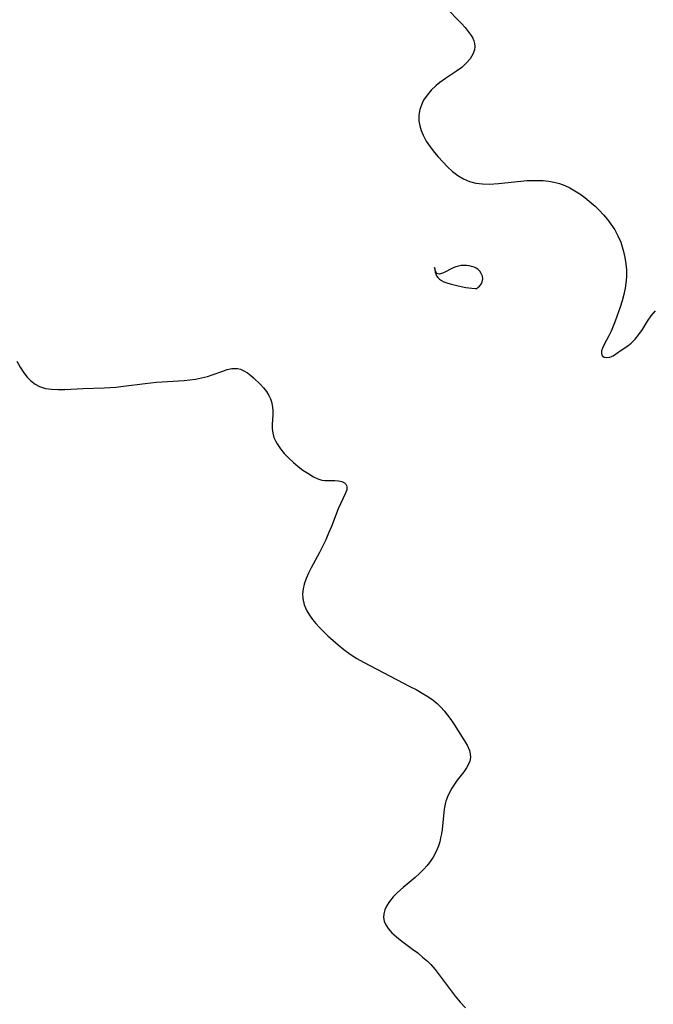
# Model space of a CAD drawing. Header units: metres. Extents: x 1073367 to 1082519, y 1569854 to 1574957.
# Tile 850 of 1056: x 1079074 to 1079233, y 1572892 to 1573139. Entities that reach past the tile are written whole.
import ezdxf

# ---------------------------------------------------------------- set-up
doc = ezdxf.new("R2010")
doc.units = ezdxf.units.M
doc.layers.add('CGG_CurvaNivelLidar_v1', color=253, linetype='Continuous', lineweight=30)

msp = doc.modelspace()

# ---------------------------------------------------------------- linework, layer by layer
at = {"layer": 'CGG_CurvaNivelLidar_v1'}
for p, q in [((1079180.9822, 1573142.1569, 73), (1079185.0227, 1573137.9378, 73)), ((1079185.0227, 1573137.9378, 73), (1079185.9375, 1573136.927, 73)), ((1079185.9375, 1573136.927, 73), (1079186.7673, 1573135.9303, 73)), ((1079186.7673, 1573135.9303, 73), (1079187.4766, 1573134.9419, 73)), ((1079187.4766, 1573134.9419, 73), (1079187.8774, 1573134.2534, 73)), ((1079187.8774, 1573134.2534, 73), (1079188.1681, 1573133.5936, 73)), ((1079188.1681, 1573133.5936, 73), (1079188.3502, 1573132.9249, 73)), ((1079188.3502, 1573132.9249, 73), (1079188.4061, 1573132.1636, 73)), ((1079187.8926, 1573130.2314, 73), (1079187.1997, 1573129.1003, 73)), ((1079188.3105, 1573131.3967, 73), (1079187.8926, 1573130.2314, 73)), ((1079188.4061, 1573132.1636, 73), (1079188.3105, 1573131.3967, 73)), ((1079186.2527, 1573127.9899, 73), (1079185.115, 1573126.952, 73)), ((1079187.1997, 1573129.1003, 73), (1079186.2527, 1573127.9899, 73)), ((1079183.8165, 1573125.9859, 73), (1079181.0078, 1573124.1408, 73)), ((1079185.115, 1573126.952, 73), (1079183.8165, 1573125.9859, 73)), ((1079179.6175, 1573123.1679, 73), (1079178.6805, 1573122.4214, 73)), ((1079181.0078, 1573124.1408, 73), (1079179.6175, 1573123.1679, 73)), ((1079177.4749, 1573121.2776, 73), (1079176.418, 1573120.0306, 73)), ((1079178.6805, 1573122.4214, 73), (1079177.4749, 1573121.2776, 73)), ((1079175.0743, 1573117.7521, 73), (1079174.6162, 1573116.3844, 73)), ((1079175.5405, 1573118.6937, 73), (1079175.0743, 1573117.7521, 73)), ((1079176.418, 1573120.0306, 73), (1079175.5405, 1573118.6937, 73)), ((1079174.6162, 1573116.3844, 73), (1079174.3829, 1573114.9727, 73)), ((1079174.3829, 1573114.9727, 73), (1079174.3833, 1573113.5432, 73)), ((1079174.3833, 1573113.5432, 73), (1079174.5763, 1573112.3284, 73)), ((1079174.5763, 1573112.3284, 73), (1079174.9276, 1573111.1268, 73)), ((1079174.9276, 1573111.1268, 73), (1079175.4164, 1573109.9468, 73)), ((1079175.4164, 1573109.9468, 73), (1079176.234, 1573108.4467, 73)), ((1079176.234, 1573108.4467, 73), (1079177.2082, 1573106.9964, 73)), ((1079177.2082, 1573106.9964, 73), (1079178.2982, 1573105.5968, 73)), ((1079178.2982, 1573105.5968, 73), (1079179.2307, 1573104.514, 73)), ((1079179.2307, 1573104.514, 73), (1079180.3637, 1573103.2728, 73)), ((1079180.3637, 1573103.2728, 73), (1079181.5744, 1573102.0281, 73)), ((1079181.5744, 1573102.0281, 73), (1079182.8342, 1573100.8678, 73)), ((1079182.8342, 1573100.8678, 73), (1079184.1705, 1573099.8402, 73)), ((1079184.1705, 1573099.8402, 73), (1079185.5881, 1573099.0032, 73)), ((1079185.5881, 1573099.0032, 73), (1079187.0933, 1573098.3596, 73)), ((1079187.0933, 1573098.3596, 73), (1079188.6726, 1573097.9294, 73)), ((1079188.6726, 1573097.9294, 73), (1079190.3159, 1573097.7271, 73)), ((1079194.3262, 1573097.8544, 73), (1079199.9774, 1573098.446, 73)), ((1079199.9774, 1573098.446, 73), (1079201.4531, 1573098.5523, 73)), ((1079201.4531, 1573098.5523, 73), (1079202.9239, 1573098.6142, 73)), ((1079202.9239, 1573098.6142, 73), (1079204.1083, 1573098.6228, 73)), ((1079204.1083, 1573098.6228, 73), (1079205.5152, 1573098.5709, 73)), ((1079205.5152, 1573098.5709, 73), (1079206.9024, 1573098.4344, 73)), ((1079206.9024, 1573098.4344, 73), (1079208.2629, 1573098.1921, 73)), ((1079208.2629, 1573098.1921, 73), (1079209.6229, 1573097.8158, 73)), ((1079190.3159, 1573097.7271, 73), (1079192.0079, 1573097.7038, 73)), ((1079192.0079, 1573097.7038, 73), (1079194.3262, 1573097.8544, 73)), ((1079209.6229, 1573097.8158, 73), (1079210.9468, 1573097.3203, 73)), ((1079210.9468, 1573097.3203, 73), (1079212.2334, 1573096.7189, 73)), ((1079212.2334, 1573096.7189, 73), (1079213.5078, 1573096.006, 73)), ((1079213.5078, 1573096.006, 73), (1079214.7437, 1573095.2093, 73)), ((1079214.7437, 1573095.2093, 73), (1079215.9426, 1573094.3421, 73)), ((1079215.9426, 1573094.3421, 73), (1079217.1038, 1573093.4135, 73)), ((1079217.1038, 1573093.4135, 73), (1079218.5483, 1573092.1335, 73)), ((1079218.5483, 1573092.1335, 73), (1079219.629, 1573091.0752, 73)), ((1079219.629, 1573091.0752, 73), (1079220.66, 1573089.9692, 73)), ((1079220.66, 1573089.9692, 73), (1079221.6342, 1573088.8171, 73)), ((1079221.6342, 1573088.8171, 73), (1079222.5405, 1573087.6174, 73)), ((1079222.5405, 1573087.6174, 73), (1079223.4735, 1573086.1921, 73)), ((1079223.4735, 1573086.1921, 73), (1079224.2902, 1573084.7061, 73)), ((1079224.2902, 1573084.7061, 73), (1079224.973, 1573083.1613, 73)), ((1079224.973, 1573083.1613, 73), (1079225.3778, 1573081.9926, 73)), ((1079225.3778, 1573081.9926, 73), (1079225.7112, 1573080.7987, 73)), ((1079225.7112, 1573080.7987, 73), (1079226.045, 1573079.2679, 73)), ((1079226.045, 1573079.2679, 73), (1079226.2837, 1573077.7169, 73)), ((1079178.573, 1573075.8661, 73), (1079178.3243, 1573076.7455, 73)), ((1079178.3243, 1573076.7455, 73), (1079178.3474, 1573076.4022, 73)), ((1079178.3474, 1573076.4022, 73), (1079178.4885, 1573075.6339, 73)), ((1079178.7167, 1573075.5586, 73), (1079178.573, 1573075.8661, 73)), ((1079182.9503, 1573076.6472, 73), (1079180.5287, 1573075.4359, 73)), ((1079183.6143, 1573076.9229, 73), (1079182.9503, 1573076.6472, 73)), ((1079184.2992, 1573077.1346, 73), (1079183.6143, 1573076.9229, 73)), ((1079184.9541, 1573077.2517, 73), (1079184.2992, 1573077.1346, 73)), ((1079185.6202, 1573077.2968, 73), (1079184.9541, 1573077.2517, 73)), ((1079186.2892, 1573077.278, 73), (1079185.6202, 1573077.2968, 73)), ((1079186.9522, 1573077.1985, 73), (1079186.2892, 1573077.278, 73)), ((1079187.5994, 1573077.0564, 73), (1079186.9522, 1573077.1985, 73)), ((1079188.2191, 1573076.8448, 73), (1079187.5994, 1573077.0564, 73)), ((1079188.7542, 1573076.5817, 73), (1079188.2191, 1573076.8448, 73)), ((1079189.249, 1573076.2509, 73), (1079188.7542, 1573076.5817, 73)), ((1079189.6825, 1573075.8193, 73), (1079189.249, 1573076.2509, 73)), ((1079190.0283, 1573075.3025, 73), (1079189.6825, 1573075.8193, 73)), ((1079226.2837, 1573077.7169, 73), (1079226.4206, 1573076.1537, 73)), ((1079226.4206, 1573076.1537, 73), (1079226.4422, 1573074.5854, 73)), ((1079178.4885, 1573075.6339, 73), (1079178.6235, 1573075.1798, 73)), ((1079178.6235, 1573075.1798, 73), (1079178.8207, 1573074.7211, 73)), ((1079178.9112, 1573075.3027, 73), (1079178.7167, 1573075.5586, 73)), ((1079178.8207, 1573074.7211, 73), (1079179.1324, 1573074.2513, 73)), ((1079179.1714, 1573075.1435, 73), (1079178.9112, 1573075.3027, 73)), ((1079179.1324, 1573074.2513, 73), (1079179.5516, 1573073.8558, 73)), ((1079179.5517, 1573075.1196, 73), (1079179.1714, 1573075.1435, 73)), ((1079179.5516, 1573073.8558, 73), (1079180.0665, 1573073.5143, 73)), ((1079180.0108, 1573075.2298, 73), (1079179.5517, 1573075.1196, 73)), ((1079180.5287, 1573075.4359, 73), (1079180.0108, 1573075.2298, 73)), ((1079180.0665, 1573073.5143, 73), (1079180.6559, 1573073.2151, 73)), ((1079190.2917, 1573074.6183, 73), (1079190.0283, 1573075.3025, 73)), ((1079190.2725, 1573073.2057, 73), (1079190.3779, 1573073.9018, 73)), ((1079190.3779, 1573073.9018, 73), (1079190.2917, 1573074.6183, 73)), ((1079226.3786, 1573073.4822, 73), (1079226.1211, 1573071.6178, 73)), ((1079226.4422, 1573074.5854, 73), (1079226.3786, 1573073.4822, 73)), ((1079180.6559, 1573073.2151, 73), (1079181.3822, 1573072.9329, 73)), ((1079181.3822, 1573072.9329, 73), (1079182.2468, 1573072.6616, 73)), ((1079182.2468, 1573072.6616, 73), (1079183.2016, 1573072.4065, 73)), ((1079183.2016, 1573072.4065, 73), (1079184.1987, 1573072.1727, 73)), ((1079184.1987, 1573072.1727, 73), (1079186.1337, 1573071.7912, 73)), ((1079186.1337, 1573071.7912, 73), (1079187.684, 1573071.5595, 73)), ((1079187.684, 1573071.5595, 73), (1079188.5, 1573071.4968, 73)), ((1079188.5, 1573071.4968, 73), (1079188.6301, 1573071.4667, 73)), ((1079188.6301, 1573071.4667, 73), (1079188.8702, 1573071.5425, 73)), ((1079188.8702, 1573071.5425, 73), (1079189.1798, 1573071.7188, 73)), ((1079189.1798, 1573071.7188, 73), (1079189.6055, 1573072.0867, 73)), ((1079189.6055, 1573072.0867, 73), (1079189.9944, 1573072.5937, 73)), ((1079189.9944, 1573072.5937, 73), (1079190.2725, 1573073.2057, 73)), ((1079226.1211, 1573071.6178, 73), (1079225.7741, 1573069.9948, 73)), ((1079225.342, 1573068.3897, 73), (1079224.8441, 1573066.8106, 73)), ((1079225.7741, 1573069.9948, 73), (1079225.342, 1573068.3897, 73)), ((1079224.8441, 1573066.8106, 73), (1079223.5793, 1573063.3491, 73)), ((1079232.6433, 1573064.6303, 73), (1079233.662, 1573065.9174, 73)), ((1079223.5793, 1573063.3491, 73), (1079222.5644, 1573060.7636, 73)), ((1079231.7176, 1573063.2788, 73), (1079232.6433, 1573064.6303, 73)), ((1079229.5213, 1573059.9452, 73), (1079230.4147, 1573061.2264, 73)), ((1079230.4147, 1573061.2264, 73), (1079231.7176, 1573063.2788, 73)), ((1079222.0293, 1573059.598, 73), (1079220.8446, 1573057.4691, 73)), ((1079222.5644, 1573060.7636, 73), (1079222.0293, 1573059.598, 73)), ((1079227.59, 1573057.8066, 73), (1079228.5801, 1573058.7873, 73)), ((1079228.5801, 1573058.7873, 73), (1079229.5213, 1573059.9452, 73)), ((1079220.3934, 1573056.5483, 73), (1079220.1824, 1573055.8659, 73)), ((1079220.8446, 1573057.4691, 73), (1079220.3934, 1573056.5483, 73)), ((1079223.7147, 1573055.0535, 73), (1079225.0608, 1573056.0542, 73)), ((1079225.0608, 1573056.0542, 73), (1079226.7302, 1573057.1497, 73)), ((1079226.7302, 1573057.1497, 73), (1079227.59, 1573057.8066, 73)), ((1079220.1824, 1573055.8659, 73), (1079220.1369, 1573055.2599, 73)), ((1079220.1369, 1573055.2599, 73), (1079220.229, 1573054.8678, 73)), ((1079220.229, 1573054.8678, 73), (1079220.3689, 1573054.6338, 73)), ((1079220.3689, 1573054.6338, 73), (1079220.5065, 1573054.4946, 73)), ((1079220.5065, 1573054.4946, 73), (1079220.7974, 1573054.3221, 73)), ((1079220.7974, 1573054.3221, 73), (1079221.4692, 1573054.2059, 73)), ((1079221.4692, 1573054.2059, 73), (1079222.2507, 1573054.3195, 73)), ((1079222.2507, 1573054.3195, 73), (1079223.0607, 1573054.642, 73)), ((1079223.0607, 1573054.642, 73), (1079223.7147, 1573055.0535, 73)), ((1079073.5281, 1573053.3125, 72.5), (1079074.3788, 1573051.7743, 72.5)), ((1079074.3788, 1573051.7743, 72.5), (1079075.3117, 1573050.3435, 72.5)), ((1079125.1963, 1573050.8082, 72.5), (1079126.3442, 1573051.1898, 72.5)), ((1079126.3442, 1573051.1898, 72.5), (1079127.4612, 1573051.4329, 72.5)), ((1079127.4612, 1573051.4329, 72.5), (1079128.097, 1573051.4819, 72.5)), ((1079128.097, 1573051.4819, 72.5), (1079128.9314, 1573051.4171, 72.5)), ((1079128.9314, 1573051.4171, 72.5), (1079129.6044, 1573051.2471, 72.5)), ((1079129.6044, 1573051.2471, 72.5), (1079130.509, 1573050.8526, 72.5)), ((1079075.3117, 1573050.3435, 72.5), (1079076.1686, 1573049.2758, 72.5)), ((1079076.1686, 1573049.2758, 72.5), (1079077.109, 1573048.3321, 72.5)), ((1079115.4915, 1573048.4391, 72.5), (1079116.9551, 1573048.584, 72.5)), ((1079116.9551, 1573048.584, 72.5), (1079118.3936, 1573048.7847, 72.5)), ((1079118.3936, 1573048.7847, 72.5), (1079119.904, 1573049.0805, 72.5)), ((1079119.904, 1573049.0805, 72.5), (1079121.3645, 1573049.4536, 72.5)), ((1079121.3645, 1573049.4536, 72.5), (1079122.7611, 1573049.8947, 72.5)), ((1079122.7611, 1573049.8947, 72.5), (1079125.1963, 1573050.8082, 72.5)), ((1079130.509, 1573050.8526, 72.5), (1079131.3755, 1573050.3135, 72.5)), ((1079131.3755, 1573050.3135, 72.5), (1079132.2109, 1573049.6683, 72.5)), ((1079132.2109, 1573049.6683, 72.5), (1079132.8742, 1573049.0885, 72.5)), ((1079132.8742, 1573049.0885, 72.5), (1079134.6348, 1573047.4267, 72.5)), ((1079077.109, 1573048.3321, 72.5), (1079078.1351, 1573047.5376, 72.5)), ((1079078.1351, 1573047.5376, 72.5), (1079079.2538, 1573046.9252, 72.5)), ((1079079.2538, 1573046.9252, 72.5), (1079080.7111, 1573046.4627, 72.5)), ((1079080.7111, 1573046.4627, 72.5), (1079082.2638, 1573046.2291, 72.5)), ((1079082.2638, 1573046.2291, 72.5), (1079083.8973, 1573046.1524, 72.5)), ((1079083.8973, 1573046.1524, 72.5), (1079085.5895, 1573046.1802, 72.5)), ((1079085.5895, 1573046.1802, 72.5), (1079090.1711, 1573046.4117, 72.5)), ((1079090.1711, 1573046.4117, 72.5), (1079095.4338, 1573046.5879, 72.5)), ((1079095.4338, 1573046.5879, 72.5), (1079096.9055, 1573046.6687, 72.5)), ((1079096.9055, 1573046.6687, 72.5), (1079098.3774, 1573046.784, 72.5)), ((1079098.3774, 1573046.784, 72.5), (1079100.3253, 1573046.9921, 72.5)), ((1079100.3253, 1573046.9921, 72.5), (1079105.7466, 1573047.703, 72.5)), ((1079105.7466, 1573047.703, 72.5), (1079108.5923, 1573048.0142, 72.5)), ((1079108.5923, 1573048.0142, 72.5), (1079115.4915, 1573048.4391, 72.5)), ((1079134.6348, 1573047.4267, 72.5), (1079135.4343, 1573046.5756, 72.5)), ((1079135.4343, 1573046.5756, 72.5), (1079136.1615, 1573045.6714, 72.5)), ((1079136.1615, 1573045.6714, 72.5), (1079136.7813, 1573044.705, 72.5)), ((1079136.7813, 1573044.705, 72.5), (1079137.2062, 1573043.8003, 72.5)), ((1079137.2062, 1573043.8003, 72.5), (1079137.4416, 1573043.0819, 72.5)), ((1079137.4416, 1573043.0819, 72.5), (1079137.6176, 1573042.2421, 72.5)), ((1079137.6176, 1573042.2421, 72.5), (1079137.7284, 1573041.0168, 72.5)), ((1079137.7229, 1573039.773, 72.5), (1079137.608, 1573037.5014, 72.5)), ((1079137.7284, 1573041.0168, 72.5), (1079137.7229, 1573039.773, 72.5)), ((1079137.608, 1573037.5014, 72.5), (1079137.6201, 1573036.3707, 72.5)), ((1079137.6201, 1573036.3707, 72.5), (1079137.7561, 1573035.2389, 72.5)), ((1079137.7561, 1573035.2389, 72.5), (1079138.0459, 1573034.1328, 72.5)), ((1079138.0459, 1573034.1328, 72.5), (1079138.3837, 1573033.313, 72.5)), ((1079138.3837, 1573033.313, 72.5), (1079138.8101, 1573032.5171, 72.5)), ((1079138.8101, 1573032.5171, 72.5), (1079139.6361, 1573031.2934, 72.5)), ((1079139.6361, 1573031.2934, 72.5), (1079140.6295, 1573030.0966, 72.5)), ((1079140.6295, 1573030.0966, 72.5), (1079141.7327, 1573028.9569, 72.5)), ((1079141.7327, 1573028.9569, 72.5), (1079142.911, 1573027.8788, 72.5)), ((1079142.911, 1573027.8788, 72.5), (1079144.1057, 1573026.893, 72.5)), ((1079144.1057, 1573026.893, 72.5), (1079145.3144, 1573025.9827, 72.5)), ((1079145.3144, 1573025.9827, 72.5), (1079146.509, 1573025.1612, 72.5)), ((1079146.509, 1573025.1612, 72.5), (1079147.9125, 1573024.3044, 72.5)), ((1079147.9125, 1573024.3044, 72.5), (1079149.0161, 1573023.7484, 72.5)), ((1079149.0161, 1573023.7484, 72.5), (1079150.0053, 1573023.4083, 72.5)), ((1079150.0053, 1573023.4083, 72.5), (1079150.7828, 1573023.3123, 72.5)), ((1079150.7828, 1573023.3123, 72.5), (1079152.4135, 1573023.3425, 72.5)), ((1079152.4135, 1573023.3425, 72.5), (1079153.3213, 1573023.3274, 72.5)), ((1079153.3213, 1573023.3274, 72.5), (1079154.2182, 1573023.2471, 72.5)), ((1079154.2182, 1573023.2471, 72.5), (1079155.0404, 1573023.0678, 72.5)), ((1079155.0404, 1573023.0678, 72.5), (1079155.7184, 1573022.7503, 72.5)), ((1079155.7184, 1573022.7503, 72.5), (1079156.0289, 1573022.4706, 72.5)), ((1079156.0289, 1573022.4706, 72.5), (1079156.1655, 1573022.2726, 72.5)), ((1079156.1655, 1573022.2726, 72.5), (1079156.2597, 1573022.0631, 72.5)), ((1079156.2597, 1573022.0631, 72.5), (1079156.3301, 1573021.7481, 72.5)), ((1079156.3301, 1573021.7481, 72.5), (1079156.2851, 1573021.0492, 72.5)), ((1079155.9283, 1573020.0054, 72.5), (1079154.7104, 1573017.4948, 72.5)), ((1079156.2851, 1573021.0492, 72.5), (1079155.9283, 1573020.0054, 72.5)), ((1079154.7104, 1573017.4948, 72.5), (1079154.1695, 1573016.2414, 72.5)), ((1079154.1695, 1573016.2414, 72.5), (1079152.4363, 1573011.8172, 72.5)), ((1079152.4363, 1573011.8172, 72.5), (1079151.727, 1573010.118, 72.5)), ((1079151.727, 1573010.118, 72.5), (1079151.0082, 1573008.5103, 72.5)), ((1079151.0082, 1573008.5103, 72.5), (1079149.4569, 1573005.325, 72.5)), ((1079149.4569, 1573005.325, 72.5), (1079147.383, 1573001.4419, 72.5)), ((1079146.6943, 1573000.0894, 72.5), (1079146.0905, 1572998.7396, 72.5)), ((1079147.383, 1573001.4419, 72.5), (1079146.6943, 1573000.0894, 72.5)), ((1079145.6158, 1572997.385, 72.5), (1079145.3369, 1572996.1626, 72.5)), ((1079146.0905, 1572998.7396, 72.5), (1079145.6158, 1572997.385, 72.5)), ((1079145.3369, 1572996.1626, 72.5), (1079145.2151, 1572994.942, 72.5)), ((1079145.2151, 1572994.942, 72.5), (1079145.2692, 1572993.7352, 72.5)), ((1079145.2692, 1572993.7352, 72.5), (1079145.6329, 1572992.1737, 72.5)), ((1079145.6329, 1572992.1737, 72.5), (1079146.2846, 1572990.6677, 72.5)), ((1079146.2846, 1572990.6677, 72.5), (1079146.9403, 1572989.5665, 72.5)), ((1079146.9403, 1572989.5665, 72.5), (1079147.7064, 1572988.4985, 72.5)), ((1079147.7064, 1572988.4985, 72.5), (1079148.5598, 1572987.4589, 72.5)), ((1079148.5598, 1572987.4589, 72.5), (1079149.426, 1572986.5037, 72.5)), ((1079149.426, 1572986.5037, 72.5), (1079150.3415, 1572985.5697, 72.5)), ((1079150.3415, 1572985.5697, 72.5), (1079151.5356, 1572984.4341, 72.5)), ((1079151.5356, 1572984.4341, 72.5), (1079154.1566, 1572982.1147, 72.5)), ((1079154.1566, 1572982.1147, 72.5), (1079155.5818, 1572980.9501, 72.5)), ((1079155.5818, 1572980.9501, 72.5), (1079157.1618, 1572979.7817, 72.5)), ((1079157.1618, 1572979.7817, 72.5), (1079158.8094, 1572978.714, 72.5)), ((1079158.8094, 1572978.714, 72.5), (1079160.4511, 1572977.7953, 72.5)), ((1079160.4511, 1572977.7953, 72.5), (1079172.1359, 1572971.7298, 72.5)), ((1079172.1359, 1572971.7298, 72.5), (1079173.6893, 1572970.8996, 72.5)), ((1079173.6893, 1572970.8996, 72.5), (1079175.2077, 1572970.0395, 72.5)), ((1079175.2077, 1572970.0395, 72.5), (1079176.6176, 1572969.167, 72.5)), ((1079176.6176, 1572969.167, 72.5), (1079177.955, 1572968.2213, 72.5)), ((1079177.955, 1572968.2213, 72.5), (1079178.9394, 1572967.4087, 72.5)), ((1079178.9394, 1572967.4087, 72.5), (1079179.8605, 1572966.5364, 72.5)), ((1079179.8605, 1572966.5364, 72.5), (1079180.7151, 1572965.6094, 72.5)), ((1079180.7151, 1572965.6094, 72.5), (1079181.5715, 1572964.5415, 72.5)), ((1079181.5715, 1572964.5415, 72.5), (1079182.3676, 1572963.4348, 72.5)), ((1079182.3676, 1572963.4348, 72.5), (1079183.2075, 1572962.1835, 72.5)), ((1079183.2075, 1572962.1835, 72.5), (1079185.672, 1572958.3102, 72.5)), ((1079185.672, 1572958.3102, 72.5), (1079186.4457, 1572956.9634, 72.5)), ((1079186.4457, 1572956.9634, 72.5), (1079187.0256, 1572955.6547, 72.5)), ((1079187.0256, 1572955.6547, 72.5), (1079187.2596, 1572954.7635, 72.5)), ((1079187.2596, 1572954.7635, 72.5), (1079187.3078, 1572953.8475, 72.5)), ((1079187.1288, 1572952.9485, 72.5), (1079186.8326, 1572952.2176, 72.5)), ((1079187.3078, 1572953.8475, 72.5), (1079187.1288, 1572952.9485, 72.5)), ((1079185.6195, 1572950.3233, 72.5), (1079183.9984, 1572948.2168, 72.5)), ((1079186.2886, 1572951.271, 72.5), (1079185.6195, 1572950.3233, 72.5)), ((1079186.8326, 1572952.2176, 72.5), (1079186.2886, 1572951.271, 72.5)), ((1079183.9984, 1572948.2168, 72.5), (1079183.2981, 1572947.2212, 72.5)), ((1079182.0468, 1572945.0871, 72.5), (1079181.5626, 1572944.0284, 72.5)), ((1079182.6417, 1572946.1764, 72.5), (1079182.0468, 1572945.0871, 72.5)), ((1079183.2981, 1572947.2212, 72.5), (1079182.6417, 1572946.1764, 72.5)), ((1079181.0618, 1572942.5569, 72.5), (1079180.7217, 1572940.9218, 72.5)), ((1079181.1695, 1572942.9322, 72.5), (1079181.0618, 1572942.5569, 72.5)), ((1079181.5626, 1572944.0284, 72.5), (1079181.1695, 1572942.9322, 72.5)), ((1079180.7217, 1572940.9218, 72.5), (1079180.5117, 1572939.2374, 72.5)), ((1079180.5117, 1572939.2374, 72.5), (1079180.1804, 1572935.8004, 72.5)), ((1079180.1804, 1572935.8004, 72.5), (1079180.0319, 1572934.747, 72.5)), ((1079179.5912, 1572932.7235, 72.5), (1079179.2889, 1572931.7619, 72.5)), ((1079179.8345, 1572933.7014, 72.5), (1079179.5912, 1572932.7235, 72.5)), ((1079180.0319, 1572934.747, 72.5), (1079179.8345, 1572933.7014, 72.5)), ((1079178.6904, 1572930.2932, 72.5), (1079177.9464, 1572928.888, 72.5)), ((1079179.2889, 1572931.7619, 72.5), (1079178.6904, 1572930.2932, 72.5)), ((1079177.058, 1572927.5616, 72.5), (1079176.3745, 1572926.7153, 72.5)), ((1079177.9464, 1572928.888, 72.5), (1079177.058, 1572927.5616, 72.5)), ((1079175.6362, 1572925.9053, 72.5), (1079174.5475, 1572924.832, 72.5)), ((1079176.3745, 1572926.7153, 72.5), (1079175.6362, 1572925.9053, 72.5)), ((1079173.4032, 1572923.8044, 72.5), (1079170.4208, 1572921.3085, 72.5)), ((1079174.5475, 1572924.832, 72.5), (1079173.4032, 1572923.8044, 72.5)), ((1079170.4208, 1572921.3085, 72.5), (1079168.9807, 1572920.0096, 72.5)), ((1079167.0262, 1572917.783, 72.5), (1079166.2877, 1572916.6301, 72.5)), ((1079167.9346, 1572918.9137, 72.5), (1079167.0262, 1572917.783, 72.5)), ((1079168.9807, 1572920.0096, 72.5), (1079167.9346, 1572918.9137, 72.5)), ((1079165.8328, 1572915.6616, 72.5), (1079165.556, 1572914.6944, 72.5)), ((1079166.2877, 1572916.6301, 72.5), (1079165.8328, 1572915.6616, 72.5)), ((1079165.556, 1572914.6944, 72.5), (1079165.4953, 1572913.737, 72.5)), ((1079165.4953, 1572913.737, 72.5), (1079165.6785, 1572912.8037, 72.5)), ((1079165.6785, 1572912.8037, 72.5), (1079166.0772, 1572911.894, 72.5)), ((1079166.0772, 1572911.894, 72.5), (1079166.6562, 1572911.014, 72.5)), ((1079166.6562, 1572911.014, 72.5), (1079167.6119, 1572909.9376, 72.5)), ((1079167.6119, 1572909.9376, 72.5), (1079168.7505, 1572908.9071, 72.5)), ((1079168.7505, 1572908.9071, 72.5), (1079170.1019, 1572907.8436, 72.5)), ((1079170.1019, 1572907.8436, 72.5), (1079172.8054, 1572905.8425, 72.5)), ((1079172.8054, 1572905.8425, 72.5), (1079174.072, 1572904.8681, 72.5)), ((1079174.072, 1572904.8681, 72.5), (1079175.3138, 1572903.8489, 72.5)), ((1079175.3138, 1572903.8489, 72.5), (1079176.5087, 1572902.7717, 72.5)), ((1079176.5087, 1572902.7717, 72.5), (1079177.3298, 1572901.9481, 72.5)), ((1079177.3298, 1572901.9481, 72.5), (1079178.4383, 1572900.7018, 72.5)), ((1079178.4383, 1572900.7018, 72.5), (1079179.4871, 1572899.397, 72.5)), ((1079179.4871, 1572899.397, 72.5), (1079182.4622, 1572895.3645, 72.5)), ((1079182.4622, 1572895.3645, 72.5), (1079183.4659, 1572894.0565, 72.5)), ((1079183.4659, 1572894.0565, 72.5), (1079184.7263, 1572892.56, 72.5)), ((1079184.7263, 1572892.56, 72.5), (1079186.0593, 1572891.1257, 72.5))]:
    msp.add_line(p, q, dxfattribs=at)

doc.saveas('drawing.dxf')
